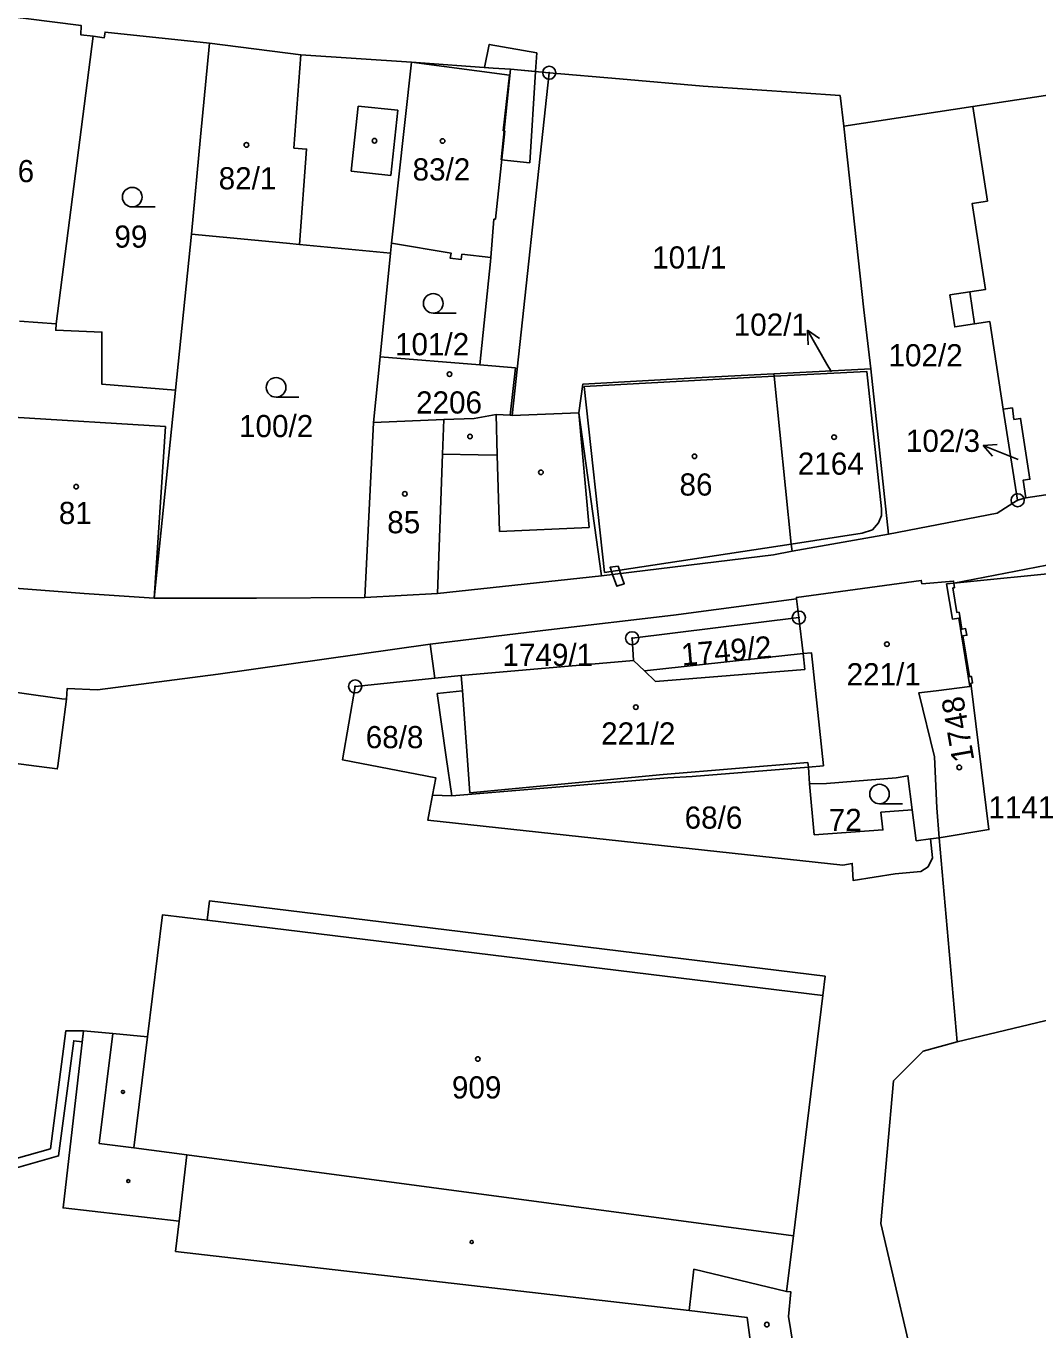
# Model space of a CAD drawing. Extents: x -680203 to -673936, y -1102717 to -1093650.
# Drawn here: x -678972.5 to -678894.9, y -1098550.5 to -1098450.5 of the extents above; entities that cross this region are included whole.
import ezdxf

# ---------------------------------------------------------------- set-up
doc = ezdxf.new("R2010")
doc.units = 0
for name, color, linetype in [('SOxx02xx_Koleje_param další_Popis10', 7, 'Continuous'), ('SOxx02xx_Staničení_Popis10', 7, 'Continuous'), ('SOxxxxxx_Koleje_hlavní_body_Popis10', 7, 'Continuous'), ('SOxxxxxx_Koleje_LN_parametry_Popis10', 7, 'Continuous'), ('SOxxxxxx_Koleje_param další_Popis10', 7, 'Continuous'), ('SOxxxxxx_Osa_bod_P', 7, 'Continuous'), ('SOxxxxxx_Staničení_Popis10', 7, 'Continuous'), ('x_prac', 7, 'Continuous')]:
    doc.layers.add(name, color=color, linetype=linetype)

msp = doc.modelspace()

# ---------------------------------------------------------------- linework, layer by layer
at = {"layer": 'SOxx02xx_Koleje_param další_Popis10'}
for centre, radius in [((-678932.37, -1098454.11), 0.5), ((-678932.37, -1098454.11), 0.0303), ((-678896.45, -1098486.89), 0.5), ((-678896.45, -1098486.89), 0.0303), ((-678913.23, -1098495.89), 0.5), ((-678913.23, -1098495.89), 0.0303), ((-678926.01, -1098497.47), 0.5), ((-678926.01, -1098497.47), 0.0303), ((-678947.25, -1098501.17), 0.5), ((-678947.25, -1098501.17), 0.0303)]:
    msp.add_circle(centre, radius, dxfattribs=at)
at = {"layer": 'SOxx02xx_Staničení_Popis10'}
for p, q in [((-678911.07, -1098476.46), (-678912.57, -1098473.861)), ((-678912.57, -1098473.861), (-678911.636, -1098474.478)), ((-678912.57, -1098473.861), (-678912.503, -1098474.979)), ((-678910.73, -1098477.05), (-678911.07, -1098476.46)), ((-678899.091, -1098482.701), (-678898.02, -1098482.615)), ((-678896.42, -1098483.78), (-678899.091, -1098482.701)), ((-678899.091, -1098482.701), (-678898.38, -1098483.507))]:
    msp.add_line(p, q, dxfattribs=at)
at = {"layer": 'SOxxxxxx_Koleje_hlavní_body_Popis10'}
for p, q in [((-678964.343, -1098464.4), (-678962.593, -1098464.4)), ((-678941.263, -1098472.55), (-678939.513, -1098472.55)), ((-678953.313, -1098478.99), (-678951.563, -1098478.99)), ((-678907.043, -1098510.17), (-678905.293, -1098510.17))]:
    msp.add_line(p, q, dxfattribs=at)
for centre in [(-678964.343, -1098463.65), (-678941.263, -1098471.8), (-678953.313, -1098478.24), (-678907.043, -1098509.42)]:
    msp.add_circle(centre, 0.75, dxfattribs=at)
at = {"layer": 'SOxxxxxx_Koleje_LN_parametry_Popis10'}
for points in [[(-678937.34, -1098453.71), (-678936.66, -1098453.76), (-678935.33, -1098453.85), (-678933.42, -1098454.02), (-678933.33, -1098452.59), (-678936.97, -1098451.94)], [(-678933.85, -1098461.03), (-678933.42, -1098454.02), (-678935.33, -1098453.85), (-678936.05, -1098460.79)], [(-678927.09, -1098491.95), (-678927.7, -1098492.03), (-678927.51, -1098492.58), (-678926.9, -1098492.51)], [(-678926.9, -1098492.51), (-678927.51, -1098492.58), (-678927.18, -1098493.49), (-678926.62, -1098493.29)]]:
    msp.add_lwpolyline(points, close=True, dxfattribs=at)
msp.add_lwpolyline([(-678998.83, -1098552.79), (-678996.92, -1098537.49), (-678978.17, -1098539.73), (-678975.68, -1098539.57), (-678973.93, -1098538.28), (-678969.99, -1098537.17), (-678968.83, -1098528.34), (-678968.18, -1098528.41), (-678968.09, -1098527.58), (-678969.44, -1098527.58), (-678970.62, -1098536.62), (-678974.24, -1098537.64), (-678975.93, -1098538.88), (-678978.15, -1098539.03), (-678997.23, -1098536.75), (-679050.47, -1098530.43), (-679102.06, -1098524.09), (-679111.08, -1098522.81), (-679110.31, -1098515.73), (-679109.05, -1098511.06), (-679108.45, -1098505.83), (-679109.14, -1098505.73)], dxfattribs=at)
at = {"layer": 'SOxxxxxx_Koleje_param další_Popis10'}
for centre, radius in [((-678955.587, -1098459.649), 0.175), ((-678945.767, -1098459.329), 0.175), ((-678940.547, -1098459.349), 0.175), ((-678940.017, -1098477.229), 0.175), ((-678938.447, -1098482.009), 0.175), ((-678910.527, -1098482.059), 0.175), ((-678921.227, -1098483.529), 0.175), ((-678933.007, -1098484.749), 0.175), ((-678968.647, -1098485.849), 0.175), ((-678943.437, -1098486.399), 0.175), ((-678906.477, -1098497.929), 0.175), ((-678925.727, -1098502.759), 0.175), ((-678900.927, -1098507.379), 0.175), ((-678937.847, -1098529.739), 0.175), ((-678965.055, -1098532.259), 0.117), ((-678964.645, -1098539.099), 0.117), ((-678938.315, -1098543.769), 0.117), ((-678915.687, -1098550.099), 0.175)]:
    msp.add_circle(centre, radius, dxfattribs=at)
at = {"layer": 'SOxxxxxx_Staničení_Popis10'}
for p, q in [((-678951.42, -1098452.73), (-678951.96, -1098459.9)), ((-678942.94, -1098453.31), (-678935.42, -1098454.29)), ((-678935.42, -1098454.29), (-678935.9, -1098458.56)), ((-678947.55, -1098461.67), (-678947.03, -1098456.67)), ((-678947.03, -1098456.67), (-678943.98, -1098456.99)), ((-678943.98, -1098456.99), (-678944.51, -1098461.99)), ((-678935.77, -1098458.58), (-678936.48, -1098465.34)), ((-678935.9, -1098458.56), (-678935.77, -1098458.58)), ((-678944.51, -1098461.99), (-678947.55, -1098461.67)), ((-678936.61, -1098465.33), (-678936.84, -1098468.27)), ((-678936.48, -1098465.34), (-678936.61, -1098465.33)), ((-678899.76, -1098473.37), (-678900.13, -1098470.92)), ((-678929.69, -1098478.16), (-678915.12, -1098477.39)), ((-678928.14, -1098492.43), (-678929.69, -1098478.16)), ((-678973.48, -1098480.52), (-678961.78, -1098481.25)), ((-678940.44, -1098480.71), (-678940.54, -1098483.35)), ((-678936.45, -1098480.32), (-678936.35, -1098483.43)), ((-678930.11, -1098480.2), (-678929.31, -1098488.97)), ((-678961.78, -1098481.25), (-678962.67, -1098494.41)), ((-678940.54, -1098483.35), (-678940.94, -1098494.04)), ((-678937.82, -1098483.4), (-678940.54, -1098483.35)), ((-678936.35, -1098483.43), (-678937.82, -1098483.4)), ((-678936.17, -1098489.3), (-678936.35, -1098483.43)), ((-678929.31, -1098488.97), (-678936.17, -1098489.3)), ((-678928.14, -1098492.43), (-678913.81, -1098490.25)), ((-678912.77, -1098499.86), (-678912.89, -1098498.65)), ((-678924.21, -1098500.8), (-678925.07, -1098499.98)), ((-678924.21, -1098500.8), (-678912.77, -1098499.86)), ((-678938.45, -1098509.34), (-678939.03, -1098501.51)), ((-678923.62, -1098507.92), (-678938.45, -1098509.34)), ((-678912.55, -1098507), (-678923.62, -1098507.92)), ((-678912.48, -1098507.35), (-678912.55, -1098507)), ((-678958.6, -1098519.09), (-678911.4, -1098524.86)), ((-678965.83, -1098527.79), (-678966.88, -1098536.21)), ((-678964.23, -1098536.54), (-678963.17, -1098528.04)), ((-678966.88, -1098536.21), (-678964.23, -1098536.54)), ((-678960.15, -1098537.08), (-678964.23, -1098536.54)), ((-678960.15, -1098537.08), (-678960.75, -1098542.18)), ((-678913.64, -1098543.29), (-678960.15, -1098537.08)), ((-678921.63, -1098549.03), (-678921.27, -1098545.86)), ((-678921.27, -1098545.86), (-678914.17, -1098547.56))]:
    msp.add_line(p, q, dxfattribs=at)
msp.add_lwpolyline([(-678951.96, -1098459.9), (-678950.97, -1098459.97), (-678951.52, -1098467.28)], dxfattribs=at)
at = {"layer": 'x_prac'}
for p, q in [((-678967.35, -1098451.3), (-678970.18, -1098473.36)), ((-678944.46, -1098467.17), (-678942.94, -1098453.31)), ((-678935.22, -1098480.39), (-678932.37, -1098454.11)), ((-678899.88, -1098456.69), (-678882.98, -1098454.14)), ((-678910.05, -1098455.87), (-678909.79, -1098458.22)), ((-678899.88, -1098456.69), (-678909.79, -1098458.22)), ((-678961.03, -1098478.46), (-678959.81, -1098466.5)), ((-678945.33, -1098475.89), (-678944.53, -1098467.94)), ((-678944.53, -1098467.94), (-678944.46, -1098467.17)), ((-678970.18, -1098473.36), (-678972.99, -1098473.15)), ((-678945.84, -1098480.92), (-678945.33, -1098475.89)), ((-678945.33, -1098475.89), (-678937.7, -1098476.52)), ((-678915.14, -1098477.2), (-678907.71, -1098476.81)), ((-678906.36, -1098489.49), (-678907.71, -1098476.81)), ((-678915.12, -1098477.39), (-678915.14, -1098477.2)), ((-678913.81, -1098490.25), (-678915.12, -1098477.39)), ((-678962.67, -1098494.41), (-678961.03, -1098478.46)), ((-678897.56, -1098479.92), (-678896.45, -1098486.89)), ((-678945.84, -1098480.92), (-678946.5, -1098494.36)), ((-678935.37, -1098480.38), (-678935.22, -1098480.39)), ((-678930.11, -1098480.2), (-678935.22, -1098480.39)), ((-678928.36, -1098492.69), (-678930.11, -1098480.2)), ((-678895.82, -1098486.72), (-678896.45, -1098486.89)), ((-678913.75, -1098490.81), (-678906.36, -1098489.49)), ((-678913.75, -1098490.81), (-678913.81, -1098490.25)), ((-678901.34, -1098493.24), (-678884.85, -1098490.07)), ((-678876.11, -1098490.73), (-678901.34, -1098493.24)), ((-678901.9, -1098493.3), (-678901.34, -1098493.24)), ((-678922.84, -1098495.7), (-678913.41, -1098494.44)), ((-678913.41, -1098494.44), (-678913.23, -1098495.89)), ((-678926.01, -1098497.47), (-678913.23, -1098495.89)), ((-678913.23, -1098495.89), (-678912.89, -1098498.65)), ((-678941.13, -1098500.54), (-678941.5, -1098497.92)), ((-678925.92, -1098499.18), (-678926.01, -1098497.47)), ((-678912.89, -1098498.65), (-678925.07, -1098499.98)), ((-678925.92, -1098499.18), (-678939.12, -1098500.33)), ((-678925.07, -1098499.98), (-678925.92, -1098499.18)), ((-678939.12, -1098500.33), (-678941.13, -1098500.54)), ((-678939.12, -1098500.33), (-678939.03, -1098501.51)), ((-678940.27, -1098506.58), (-678939.84, -1098509.57)), ((-678911.33, -1098507.26), (-678912.48, -1098507.35)), ((-678912.48, -1098507.35), (-678912.42, -1098508.65)), ((-678912.42, -1098508.65), (-678911.12, -1098508.61)), ((-678912.06, -1098512.55), (-678912.42, -1098508.65)), ((-678911.12, -1098508.61), (-678905.76, -1098508.17)), ((-678939.84, -1098509.57), (-678941.31, -1098509.5)), ((-678902.46, -1098512.77), (-678902.65, -1098510.49)), ((-678903.14, -1098512.86), (-678902.46, -1098512.77)), ((-678901.1, -1098528.43), (-678902.46, -1098512.77))]:
    msp.add_line(p, q, dxfattribs=at)
for points in [[(-678979.14, -1098449.16), (-678972.49, -1098449.96), (-678968.27, -1098450.48), (-678968.29, -1098451.2), (-678967.35, -1098451.3)], [(-678958.41, -1098451.84), (-678966.42, -1098451), (-678966.49, -1098451.43), (-678967.35, -1098451.3)], [(-678958.41, -1098451.84), (-678959.1, -1098459.02), (-678959.81, -1098466.5)], [(-678942.94, -1098453.31), (-678951.42, -1098452.73), (-678958.41, -1098451.84)], [(-678932.37, -1098454.11), (-678935.33, -1098453.85), (-678936.66, -1098453.76), (-678942.94, -1098453.31)], [(-678932.37, -1098454.11), (-678926.98, -1098454.58), (-678920.57, -1098455.15), (-678913.06, -1098455.66), (-678910.05, -1098455.87)], [(-678899.88, -1098456.69), (-678898.77, -1098463.96), (-678899.93, -1098464.13), (-678898.92, -1098470.74), (-678900.13, -1098470.92), (-678901.64, -1098471.15), (-678901.27, -1098473.6), (-678899.76, -1098473.37), (-678898.59, -1098473.19), (-678897.56, -1098479.92)], [(-678907.71, -1098476.81), (-678908.25, -1098472.29), (-678909.79, -1098458.22)], [(-678959.81, -1098466.5), (-678952.51, -1098467.19), (-678951.52, -1098467.28), (-678944.53, -1098467.94)], [(-678944.46, -1098467.17), (-678939.89, -1098467.94), (-678939.96, -1098468.34), (-678939.12, -1098468.43), (-678939.07, -1098468.03), (-678936.84, -1098468.27), (-678936.87, -1098468.59), (-678937.7, -1098476.52)], [(-678961.03, -1098478.46), (-678966.67, -1098478), (-678966.67, -1098474), (-678970.21, -1098473.86), (-678970.18, -1098473.36)], [(-678937.7, -1098476.52), (-678934.96, -1098476.74), (-678935.37, -1098480.38)], [(-678915.14, -1098477.2), (-678920.63, -1098477.49), (-678929.79, -1098477.98), (-678930.11, -1098480.2)], [(-678915.12, -1098477.39), (-678908.02, -1098477.02), (-678906.88, -1098487.54), (-678906.89, -1098488.05), (-678907.12, -1098488.63), (-678907.59, -1098489.15), (-678908.38, -1098489.42), (-678913.81, -1098490.25)], [(-678897.56, -1098479.92), (-678896.85, -1098479.81), (-678896.74, -1098480.7), (-678896.22, -1098480.62), (-678895.51, -1098485.28), (-678896.04, -1098485.36), (-678895.82, -1098486.72)], [(-678935.37, -1098480.38), (-678936.45, -1098480.32), (-678938.13, -1098480.62), (-678940.44, -1098480.71), (-678945.84, -1098480.92)], [(-678895.82, -1098486.72), (-678889.34, -1098485.73), (-678877.31, -1098483.88)], [(-678896.45, -1098486.89), (-678898.02, -1098487.88), (-678906.36, -1098489.49)], [(-678928.36, -1098492.69), (-678915.18, -1098491.07), (-678913.75, -1098490.81)], [(-678946.5, -1098494.36), (-678940.94, -1098494.04), (-678928.36, -1098492.69)], [(-678974.34, -1098493.57), (-678968.04, -1098494.04), (-678962.67, -1098494.41)], [(-678901.34, -1098493.24), (-678901.36, -1098493.09), (-678903.79, -1098493.3), (-678903.84, -1098493.04), (-678913.42, -1098494.34), (-678913.41, -1098494.44)], [(-678902.65, -1098510.49), (-678902.82, -1098506.57), (-678904.04, -1098501.67), (-678902.71, -1098501.5), (-678900.11, -1098501.17), (-678900.95, -1098495.93), (-678901.45, -1098496.01), (-678901.9, -1098493.3)], [(-678902.46, -1098512.77), (-678898.66, -1098512.14), (-678900.03, -1098500.92), (-678899.91, -1098500.9), (-678899.98, -1098500.42), (-678900.15, -1098500.42), (-678900.66, -1098497.29), (-678900.34, -1098497.24), (-678900.44, -1098496.73), (-678900.72, -1098496.78), (-678900.94, -1098495.48), (-678901.12, -1098495.49), (-678901.42, -1098493.61), (-678901.3, -1098493.6), (-678901.34, -1098493.24)], [(-678962.67, -1098494.41), (-678954.82, -1098494.39), (-678946.5, -1098494.36)], [(-678941.5, -1098497.92), (-678932.43, -1098496.84), (-678922.84, -1098495.7)], [(-678999.83, -1098502.64), (-678999.1, -1098497.96), (-678998.79, -1098498), (-678969.73, -1098502.11), (-678969.39, -1098502.15)], [(-678941.5, -1098497.92), (-678957.76, -1098500.24), (-678967, -1098501.44), (-678969.34, -1098501.34), (-678969.39, -1098502.15)], [(-678912.89, -1098498.65), (-678912.26, -1098498.58), (-678911.33, -1098507.26)], [(-678941.31, -1098509.5), (-678941.06, -1098508.18), (-678948.23, -1098506.79), (-678947.25, -1098501.17), (-678941.13, -1098500.54)], [(-678939.03, -1098501.51), (-678940.96, -1098501.72), (-678940.27, -1098506.58)], [(-678969.39, -1098502.15), (-678970.06, -1098507.26), (-678970.09, -1098507.5), (-678985.14, -1098505.54), (-678985.85, -1098510.72)], [(-678939.84, -1098509.57), (-678923.27, -1098508.17), (-678921.42, -1098508.07), (-678912.48, -1098507.35)], [(-678905.76, -1098508.17), (-678904.86, -1098508.02), (-678904.53, -1098510.64)], [(-678903.14, -1098512.86), (-678902.99, -1098514.31), (-678903.32, -1098515), (-678903.87, -1098515.36), (-678905.85, -1098515.55), (-678909.06, -1098516.05), (-678909.13, -1098514.74), (-678909.85, -1098514.87), (-678941.68, -1098511.42), (-678941.55, -1098510.74), (-678941.31, -1098509.5)], [(-678904.53, -1098510.64), (-678906.94, -1098510.82), (-678906.78, -1098512.17), (-678912.06, -1098512.55)], [(-678904.53, -1098510.64), (-678904.23, -1098513), (-678903.14, -1098512.86)], [(-678958.6, -1098519.09), (-678962.01, -1098518.67), (-678963.17, -1098528.04), (-678965.83, -1098527.79), (-678968.09, -1098527.58), (-678969.64, -1098541.15), (-678960.75, -1098542.18), (-678961.02, -1098544.49), (-678921.63, -1098549.03), (-678917.2, -1098549.55), (-678916.71, -1098553.2), (-678913.51, -1098552.63), (-678914.01, -1098549.49), (-678913.84, -1098547.59), (-678914.17, -1098547.56), (-678913.64, -1098543.29), (-678911.4, -1098524.86), (-678911.22, -1098523.39), (-678958.42, -1098517.62), (-678958.6, -1098519.09)], [(-678879.38, -1098523.33), (-678889.45, -1098525.64), (-678901.1, -1098528.43)], [(-678903.73, -1098556.07), (-678903.84, -1098555.58), (-678906.93, -1098542.34), (-678905.97, -1098531.42), (-678903.7, -1098529.13), (-678901.1, -1098528.43)]]:
    msp.add_lwpolyline(points, dxfattribs=at)

# ---------------------------------------------------------------- texts
at = {"layer": 'SOxxxxxx_Osa_bod_P'}
for s, p in [('1886', (-678976.921, -1098462.505)), ('83/2', (-678942.845, -1098462.375)), ('82/1', (-678957.715, -1098463.055)), ('99', (-678965.71, -1098467.525)), ('101/1', (-678924.476, -1098469.125)), ('102/1', (-678918.222, -1098474.275)), ('101/2', (-678944.196, -1098475.775)), ('102/2', (-678906.356, -1098476.625)), ('2206', (-678942.58, -1098480.245)), ('100/2', (-678956.156, -1098482.055)), ('102/3', (-678905.02, -1098483.185)), ('2164', (-678913.31, -1098484.935)), ('86', (-678922.38, -1098486.535)), ('81', (-678969.97, -1098488.715)), ('85', (-678944.79, -1098489.425)), ('1749/1', (-678935.956, -1098499.595)), ('221/1', (-678909.566, -1098501.085)), ('221/2', (-678928.386, -1098505.625)), ('68/8', (-678946.44, -1098505.905)), ('1141', (-678898.691, -1098511.295)), ('68/6', (-678921.985, -1098512.075)), ('72', (-678910.94, -1098512.255)), ('909', (-678939.83, -1098532.765))]:
    msp.add_text(s, height=1.7, dxfattribs=at).set_placement(p)
for s, rotation, p in [('1749/2', 5, (-678922.176, -1098499.585)), ('1748', 100, (-678899.763, -1098506.809))]:
    msp.add_text(s, height=1.7, rotation=rotation, dxfattribs=at).set_placement(p)

doc.saveas('drawing.dxf')
